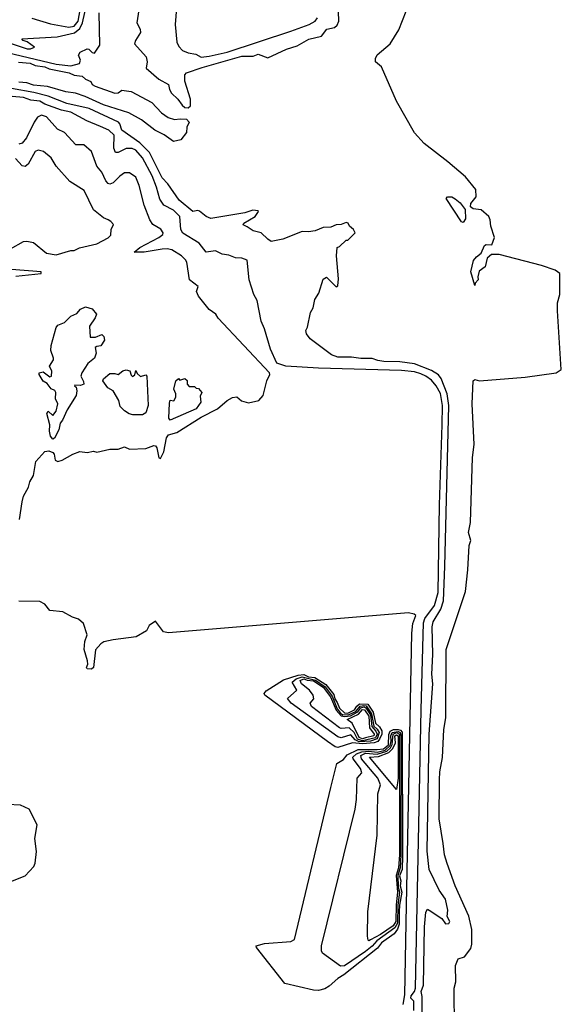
# Model space of a CAD drawing. Extents: x 1268547 to 1425625, y 515768 to 616754.
# Tile 265 of 507: x 1397941 to 1401267, y 524626 to 530674. Entities that reach past the tile are written whole.
import ezdxf

# ---------------------------------------------------------------- set-up
doc = ezdxf.new("R2010")
doc.units = 0

msp = doc.modelspace()

# ---------------------------------------------------------------- linework, layer by layer
at = {"layer": '0CON10XD'}
for points in [[(1397845, 530541.9), (1397985.9, 530494.1), (1398007.5, 530495), (1398032.5, 530505), (1397987.6, 530537.6), (1397962.5, 530545), (1397954, 530556), (1398171.7, 530568.3), (1398277.3, 530592.7), (1398310, 530620), (1398326.5, 530653.5), (1398376.6, 530873.4)], [(1398015, 530683.4), (1398129.2, 530649.2), (1398242.4, 530627.6), (1398275.7, 530634.3), (1398299.2, 530665), (1398334.9, 530865.1)], [(1398677.8, 530775), (1398660.8, 530655), (1398680.4, 530615), (1398681.8, 530595), (1398651, 530545), (1398645.3, 530525), (1398717.4, 530445), (1398723.2, 530415), (1398718.4, 530375), (1398795, 530308.9), (1398855, 530276), (1398860.9, 530245), (1398873.2, 530223.2), (1398912.9, 530185), (1398938, 530148), (1398955, 530134.4), (1398975, 530131.4), (1398990, 530145), (1398989.2, 530185), (1398955, 530296.7), (1398955.5, 530335), (1398965, 530346.3), (1399060.9, 530379.1), (1399305, 530450.5), (1399375, 530450), (1399405, 530462.5), (1399465, 530440), (1399578.3, 530491.7), (1399645, 530513.8), (1399716.4, 530553.6), (1399795, 530573.3), (1399827.5, 530615), (1399873.4, 530626.6), (1399889.6, 530640.4), (1399899.6, 530665), (1399897.8, 530725)], [(1400611.1, 524475), (1400609.2, 524725), (1400618.5, 524765), (1400617.7, 524865), (1400634, 524906), (1400671.3, 524918.7), (1400710.7, 524969.3), (1400717.5, 524995), (1400717.3, 525085), (1400698.7, 525168.7), (1400614.2, 525355), (1400565, 525491.2), (1400549.6, 525545), (1400541.5, 525615), (1400515.8, 525765), (1400519.1, 526005), (1400520.3, 526055), (1400537.8, 526142.2), (1400545.1, 526315), (1400557, 526385), (1400560.2, 526805), (1400678.6, 527161.4), (1400691.8, 527295), (1400700, 527445), (1400712.1, 527475), (1400696.9, 527525), (1400709.4, 527585), (1400721.2, 527985), (1400730.6, 528065), (1400720.2, 528315), (1400725, 528456.5), (1400735, 528463.3), (1400765, 528456.2), (1401045, 528479.2), (1401234.4, 528505.6), (1401266.7, 528525), (1401242.5, 528885), (1401242.5, 528935), (1401256.7, 528985), (1401256.7, 529115), (1401228.8, 529135), (1401145, 529163.4), (1400885, 529230.7), (1400837.5, 529232.5), (1400811.1, 529208.9), (1400799.1, 529155), (1400761.7, 529128.3), (1400753.8, 529095), (1400756.4, 529075), (1400738.6, 529055), (1400735, 529041.2), (1400711.7, 529125), (1400728, 529195), (1400745, 529217.5), (1400775, 529240), (1400795, 529287.5), (1400805, 529292.5), (1400839.3, 529290.7), (1400856.9, 529335), (1400833.3, 529405), (1400830, 529445), (1400821.4, 529465), (1400775, 529506.9), (1400725, 529512.1), (1400709.2, 529525), (1400711.8, 529545), (1400744.2, 529585.8), (1400740.8, 529630.8), (1400677.7, 529707.7), (1400570.9, 529800.9), (1400425, 529912.5), (1400365, 529978.5), (1400255, 530173.1), (1400162.4, 530385), (1400126.6, 530415), (1400125.8, 530435), (1400135, 530457.9), (1400216.7, 530525), (1400268.8, 530611.2), (1400337.1, 530782.9)], [(1397517.1, 530555), (1398165, 530400.9), (1398255, 530390.3), (1398308.6, 530405), (1398314.5, 530425), (1398302, 530455), (1398311.2, 530475), (1398355, 530494.2), (1398365, 530492), (1398385, 530471.4), (1398400.9, 530469.1), (1398432, 530518), (1398429.6, 530715)], [(1398902.7, 530747.3), (1398895.9, 530645), (1398905.6, 530535.6), (1398918.3, 530508.3), (1398941.4, 530485), (1398975, 530471.1), (1399022.1, 530462.1), (1399055, 530443.6), (1399105, 530449.5), (1399214.5, 530475), (1399605, 530602.4), (1399718.2, 530645), (1399754.7, 530665), (1399769.6, 530685)], [(1397932.8, 530412.8), (1398005, 530406.6), (1398035, 530391.6), (1398094.5, 530385), (1398122.5, 530372.5), (1398245, 530347.2), (1398275, 530333.5), (1398325, 530327.4), (1398345, 530309.4), (1398378, 530295), (1398385.7, 530275.7), (1398403.8, 530265), (1398525, 530222.2), (1398544.6, 530225.4), (1398568.2, 530241.8), (1398625, 530232.2), (1398752.5, 530165), (1398812.1, 530102.1), (1398852.7, 530072.7), (1398891.2, 530061.2), (1398925.6, 530065.6), (1398965, 530061.8), (1398981.6, 530045), (1398966.8, 530013.2), (1398965, 529981.2), (1398929.5, 529935), (1398885, 529926.4), (1398827.4, 529967.4), (1398770.4, 529995), (1398688.7, 530058.7), (1398610.8, 530100.8), (1398455, 530151.6), (1398342.7, 530202.7), (1398282.9, 530222.9), (1398225, 530231.2), (1398112.4, 530262.4), (1398025, 530271.3), (1397985, 530286.1), (1397935, 530289.8)], [(1400413, 524523), (1400411.9, 524675), (1400405.3, 524705), (1400419.8, 524745), (1400427.4, 525102.6), (1400435, 525193.3), (1400445, 525210), (1400455, 525204.2), (1400534, 525154), (1400555, 525121.2), (1400575, 525122.5), (1400582.5, 525135), (1400566.7, 525165), (1400569.5, 525205), (1400555, 525272), (1400517.3, 525327.3), (1400455.4, 525455.4), (1400442.5, 525567.5), (1400455.1, 526284.9), (1400477.4, 526595), (1400470.9, 526655), (1400478.4, 526775), (1400472.7, 526945), (1400480, 526975), (1400526, 527054), (1400543.4, 527105), (1400552.4, 527315), (1400575.6, 528305), (1400566.6, 528376.6), (1400529.2, 528469.2), (1400512.1, 528492.1), (1400469.5, 528519.5), (1400365, 528559.7), (1400275, 528571.6), (1400177.5, 528575), (1400140.5, 528580.5), (1400105, 528593.8), (1400035, 528592.2), (1399979.3, 528600.7), (1399895, 528601.6), (1399855.7, 528615), (1399725, 528714.2), (1399702.5, 528745), (1399697.5, 528765), (1399707.5, 528785), (1399727.5, 528875), (1399742.5, 528905), (1399752.5, 528955), (1399777.5, 528995), (1399805, 529080), (1399825, 529092.5), (1399885, 529032.5), (1399895, 529040), (1399898.7, 529081.3), (1399886.2, 529223.8), (1399890, 529275), (1399905, 529280), (1399945, 529320), (1399955, 529320), (1400000, 529365), (1399990, 529385), (1399966.7, 529405), (1399957.5, 529425), (1399945, 529428), (1399915, 529415.6), (1399885, 529414.2), (1399850.5, 529399.5), (1399805, 529396.9), (1399755, 529377.5), (1399715, 529370), (1399675, 529373.3), (1399556.7, 529325), (1399485, 529312.2), (1399463.8, 529325), (1399424.1, 529364.1), (1399375, 529376.7), (1399338.3, 529401.7), (1399313.6, 529413.6), (1399316.7, 529425), (1399385.9, 529464.1), (1399407.5, 529495), (1399405, 529500), (1399373, 529503), (1399323, 529487), (1399115, 529451.8), (1399085, 529464.5), (1399045, 529497.8), (1399035, 529501.5), (1399005, 529495.6), (1398920.3, 529565), (1398850.8, 529665), (1398815, 529702.8), (1398738.7, 529858.7), (1398677.6, 529917.6), (1398567.5, 529995), (1398556.4, 530035), (1398546.6, 530045), (1398368.2, 530128.2), (1398229.5, 530159.5), (1398115, 530204.5), (1398027.2, 530227.2), (1397890.8, 530250.8)], [(1400362, 524588), (1400361.4, 524645), (1400342, 524665), (1400345, 524678.2), (1400365.9, 524705), (1400371.1, 524725), (1400406.6, 526435), (1400420, 526970), (1400428.9, 526995), (1400488.7, 527075), (1400509.5, 527155), (1400518.2, 527695), (1400534.2, 528185.8), (1400536.9, 528305), (1400525, 528378.1), (1400498, 528425), (1400469.1, 528459.1), (1400435.5, 528485), (1400405, 528499.4), (1400365, 528510.1), (1400285, 528518.6), (1399775, 528533.1), (1399575, 528544.8), (1399520, 528565), (1399480.6, 528650.6), (1399445, 528774.3), (1399422.7, 528822.7), (1399398.1, 528948.1), (1399378.1, 528985), (1399350.5, 529075), (1399337.2, 529197.2), (1399305, 529209.4), (1399265, 529210.6), (1399225, 529227.9), (1399183.8, 529233.8), (1399143.1, 529253.1), (1399085, 529245.5), (1399042.1, 529302.1), (1398941.9, 529361.9), (1398929.6, 529385), (1398923.7, 529465), (1398885, 529504.7), (1398825.5, 529535), (1398800.4, 529570.4), (1398781.6, 529645), (1398754.6, 529715), (1398695, 529825.3), (1398655, 529872), (1398631.8, 529881.8), (1398595, 529881.6), (1398545, 529857.3), (1398528.9, 529858.9), (1398518.4, 529885), (1398520, 529965), (1398488.1, 529995), (1398437.9, 530017.9), (1398353.2, 530053.2), (1398255, 530106.7), (1398197.1, 530117.1), (1398095.4, 530155.4), (1398065, 530174.1), (1398010, 530180), (1397965, 530194.8), (1397895, 530202.2)], [(1397940, 527605), (1397955, 527713.3), (1397965, 527746.7), (1397995, 527802.5), (1398003.5, 527835), (1398025.8, 527874.2), (1398039.1, 527960.9), (1398095, 528022.3), (1398120, 528025), (1398144.4, 528015), (1398151.8, 528005), (1398158.9, 527968.9), (1398175, 527960.8), (1398201.7, 527968.3), (1398267.5, 528005), (1398309.2, 528020.8), (1398354.5, 528015.5), (1398393.6, 528023.6), (1398415, 528018), (1398495, 528036.2), (1398545, 528035.3), (1398585, 528050), (1398615, 528036.9), (1398715, 528040.4), (1398765, 528059.2), (1398775.6, 528055.6), (1398782.2, 528045), (1398795, 527983.3), (1398805, 527978.8), (1398825, 528018.8), (1398842.2, 528105), (1398853.8, 528125), (1398905, 528139.2), (1399055, 528232.4), (1399155.9, 528284.1), (1399214.6, 528335.4), (1399246.9, 528353.1), (1399275, 528356.4), (1399302.3, 528332.3), (1399345, 528321), (1399409.6, 528335), (1399435.7, 528365), (1399458.9, 528455), (1399477.5, 528495), (1399473.8, 528505), (1399160.2, 528840.2), (1399145, 528865.3), (1399104.1, 528894.1), (1399039.7, 528975), (1399025.6, 529005), (1399036.2, 529035), (1398983.8, 529075), (1398966.6, 529185), (1398959, 529199), (1398933.6, 529223.6), (1398875, 529260.7), (1398847.1, 529267.1), (1398815.7, 529264.3), (1398704.9, 529244.9), (1398644.2, 529245), (1398677.7, 529275), (1398795, 529335.2), (1398819.7, 529355), (1398822.8, 529365), (1398807.8, 529387.8), (1398758.2, 529415), (1398740.3, 529445), (1398704.8, 529534.8), (1398675, 529656.2), (1398655, 529706.9), (1398615, 529733.3), (1398585, 529732.5), (1398555, 529712.5), (1398515, 529672.5), (1398495, 529664.5), (1398485, 529666.9), (1398469.6, 529685), (1398445, 529737.8), (1398414.6, 529775), (1398380.8, 529865), (1398335, 529905.3), (1398285, 529905.5), (1398215, 529980.9), (1398172.3, 530002.3), (1398105, 530078), (1398075, 530086.7), (1398050.9, 530075), (1398030, 530045), (1397982.1, 529947.9), (1397955, 529916), (1397935, 529909.7)], [(1397885, 529267.3), (1397965, 529311.1), (1397985, 529314.3), (1398025, 529304.3), (1398105, 529240), (1398165, 529229.2), (1398253.9, 529256.1), (1398275, 529256.7), (1398307.7, 529272.3), (1398415, 529296.2), (1398485, 529333.3), (1398499.5, 529350.5), (1398502, 529385), (1398516.2, 529415), (1398501.2, 529435), (1398483.3, 529445), (1398455, 529456), (1398394, 529505), (1398337.5, 529625), (1398249.3, 529679.3), (1398165, 529774.3), (1398134.4, 529825), (1398088, 529865), (1398055, 529871.9), (1398035, 529864.2), (1397993.8, 529786.2), (1397975, 529771.4), (1397955, 529776), (1397915, 529820.3)], [(1400665, 529428.8), (1400653.1, 529433.1), (1400558.8, 529575), (1400568.8, 529585), (1400595, 529586.4), (1400615, 529573.5), (1400645, 529548.8), (1400677.2, 529507.2), (1400678.6, 529451.4), (1400665, 529428.8)], [(1397918, 529098), (1398072.5, 529115), (1398072.5, 529125), (1397889.7, 529139.7)], [(1398145, 528098.2), (1398129.6, 528115), (1398123, 528147), (1398126, 528186), (1398107.5, 528255), (1398115, 528270), (1398145, 528243.3), (1398165, 528268.8), (1398174.3, 528314.3), (1398160, 528345), (1398163.3, 528385), (1398156.1, 528396.1), (1398135, 528407.5), (1398109.2, 528439.2), (1398085, 528453.3), (1398060, 528495), (1398060, 528505), (1398085, 528510), (1398125, 528480), (1398136.4, 528483.6), (1398138, 528515), (1398123.3, 528545), (1398147.5, 528585), (1398147.5, 528595), (1398132.3, 528642.3), (1398133.1, 528673.1), (1398165, 528782.5), (1398175, 528797.5), (1398215, 528813.3), (1398255, 528853.8), (1398291.2, 528868.8), (1398314.2, 528895.8), (1398345, 528910), (1398385, 528897.5), (1398412.5, 528865), (1398405, 528842.5), (1398369.3, 528790.7), (1398373.6, 528723.6), (1398406.4, 528723.6), (1398445, 528740), (1398457, 528727), (1398462.5, 528705), (1398439.3, 528670.7), (1398415, 528667.5), (1398405, 528660), (1398410, 528625), (1398401.2, 528595), (1398358.6, 528561.4), (1398321.4, 528505), (1398315.8, 528485), (1398332.5, 528452.5), (1398334, 528435), (1398315, 528427.1), (1398280, 528430), (1398277.5, 528425), (1398287.7, 528417.7), (1398292.7, 528395), (1398287.5, 528365), (1398231.7, 528278.3), (1398204.2, 528215), (1398188.6, 528195), (1398180.8, 528155), (1398155, 528103.6), (1398145, 528098.2)], [(1398635, 528246.2), (1398613, 528253), (1398585, 528272), (1398557.7, 528297.7), (1398548.8, 528335), (1398513.8, 528395), (1398482.9, 528412.9), (1398451.2, 528455), (1398455, 528468.8), (1398495, 528500), (1398525, 528501.2), (1398546.1, 528493.9), (1398575, 528516.2), (1398595, 528523.3), (1398616.4, 528516.4), (1398625, 528490), (1398633, 528483), (1398648.3, 528491.7), (1398655, 528520), (1398661.7, 528501.7), (1398683, 528483), (1398715, 528492.5), (1398722.5, 528485), (1398730.4, 528305), (1398715, 528260), (1398705, 528252.5), (1398695, 528247.5), (1398635, 528246.2)], [(1398865, 528213.3), (1398856.4, 528226.4), (1398860.5, 528319.5), (1398865, 528337.5), (1398886.7, 528333.3), (1398900, 528355), (1398900, 528375), (1398887.5, 528405), (1398900, 528455), (1398915, 528470), (1398925, 528460), (1398955, 528470), (1398968.3, 528458.3), (1398970, 528435), (1398981.7, 528421.7), (1399015, 528420), (1399025, 528410), (1399038.3, 528408.3), (1399060, 528385), (1399048.3, 528361.7), (1399052.5, 528325), (1399025, 528283.8), (1398865, 528213.3)], [(1398719.5, 526920.5), (1398656.4, 526883.6), (1398515, 526864.9), (1398457.9, 526852.1), (1398439, 526841), (1398406.9, 526803.1), (1398395, 526696), (1398382.5, 526685), (1398356.1, 526686.1), (1398351.2, 526695), (1398358.8, 526715), (1398357.5, 526735), (1398337.1, 526805), (1398340.8, 526855), (1398355.6, 526895.6), (1398332.9, 526965), (1398302.7, 526992.7), (1398265, 527003.3), (1398205, 527037.7), (1398125, 527044.6), (1398095, 527083.3), (1398065, 527100.9), (1397935, 527103.3)], [(1400294.9, 524624.9), (1400305.7, 524685), (1400315.1, 525235.1), (1400348.4, 526905), (1400355.6, 526965), (1400374, 527014), (1400363.1, 527023.1), (1400329.3, 527030.7), (1398855, 526907.1), (1398823.6, 526913.6), (1398775, 526978.6), (1398736.1, 526953.9), (1398719.5, 526920.5)], [(1399895, 526204.2), (1399878.5, 526208.5), (1399831.2, 526241.2), (1399445.4, 526525), (1399442.8, 526535), (1399455, 526551.3), (1399561.4, 526618.6), (1399651.4, 526648.6), (1399685, 526651.9), (1399715, 526637.2), (1399752.9, 526632.9), (1399820.2, 526590.2), (1399869.3, 526529.3), (1399875, 526502.5), (1399891, 526481), (1399904.2, 526445), (1399935, 526416.1), (1399955.8, 526415), (1399997.5, 526435), (1400011.5, 526458.5), (1400028.1, 526471.9), (1400079, 526469), (1400111.1, 526421.1), (1400125, 526353), (1400149.9, 526329.9), (1400165.4, 526305.4), (1400165.3, 526285), (1400151, 526255), (1400139.4, 526240.6), (1400118.2, 526231.8), (1400045, 526225.3), (1399985, 526231.4), (1399895, 526204.2)], [(1400025, 526238.2), (1400001.7, 526251.7), (1399975, 526281.7), (1399915, 526263.8), (1399895, 526268.8), (1399608.6, 526475), (1399586.1, 526505), (1399643.4, 526555), (1399614, 526605), (1399637.8, 526625), (1399675, 526638.2), (1399757.4, 526617.4), (1399816.4, 526576.4), (1399859.1, 526519.1), (1399891.2, 526441.2), (1399910.2, 526415), (1399925, 526405.3), (1399965, 526405.4), (1400005, 526425.2), (1400032.1, 526457.9), (1400055, 526462.4), (1400068.6, 526458.6), (1400101.1, 526411.1), (1400115, 526335.4), (1400136.7, 526316.7), (1400148.4, 526295), (1400135, 526257.1), (1400095, 526243.3), (1400025, 526238.2)], [(1400045, 526244.6), (1400015.1, 526255), (1399994, 526295), (1399965, 526325.1), (1399915, 526320.2), (1399905, 526324.5), (1399733.6, 526455), (1399723.8, 526475), (1399747.8, 526502.2), (1399743.1, 526525), (1399719.6, 526555), (1399672, 526595), (1399664.1, 526615), (1399685, 526625.8), (1399706.3, 526616.3), (1399745, 526614), (1399805, 526573.7), (1399850, 526515), (1399883.5, 526433.5), (1399915, 526397.5), (1399935, 526393.5), (1399971.7, 526398.3), (1400017.5, 526422.5), (1400035, 526447.6), (1400055, 526452.8), (1400067.1, 526447.1), (1400094.2, 526405), (1400102.6, 526332.6), (1400127.6, 526305), (1400135.6, 526285), (1400125, 526262.4), (1400045, 526244.6)], [(1400045, 526256.6), (1400026.1, 526265), (1399982.7, 526352.7), (1399951, 526375), (1400021.5, 526408.5), (1400045, 526437.4), (1400059, 526435), (1400085, 526395.4), (1400088.8, 526325), (1400117, 526285), (1400115, 526274.5), (1400065, 526264), (1400045, 526256.6)], [(1399775, 524712.1), (1399745, 524712.5), (1399568.8, 524755), (1399394, 524975), (1399393.8, 524985), (1399445, 525000.8), (1399605, 525012.3), (1399628.2, 525025), (1399851.7, 525958.3), (1399887.5, 526105), (1399929.7, 526130.3), (1399951.9, 526158.1), (1400019.4, 526190.6), (1400135, 526190.6), (1400175, 526196.3), (1400205, 526220.7), (1400206.8, 526283.2), (1400216.2, 526303.8), (1400236.5, 526313.5), (1400265, 526314.3), (1400279.7, 526309.7), (1400288.8, 526298.8), (1400292.2, 525537.8), (1400289.3, 525455), (1400272.3, 525415), (1400280.7, 525385), (1400276.6, 525355), (1400287, 525315), (1400272.4, 525235), (1400271.7, 525195), (1400271.9, 525118.1), (1400261, 525089), (1400240.3, 525059.7), (1400162.4, 525005), (1400138.3, 524971.7), (1399931.6, 524808.4), (1399893.9, 524785), (1399841.4, 524738.6), (1399815, 524722.3), (1399775, 524712.1)], [(1399910.9, 524860.9), (1399800.9, 524940.9), (1399794.5, 524954.5), (1399794.4, 524985), (1400000, 525825), (1400009.6, 525885), (1400013.9, 526015), (1400041.7, 526048.3), (1400034.1, 526075), (1399987.7, 526135), (1399986.4, 526145), (1400008.6, 526165), (1400042.2, 526177.8), (1400085, 526181.4), (1400135, 526174.6), (1400185, 526187), (1400215.7, 526215), (1400222.7, 526245), (1400219, 526275), (1400229, 526295), (1400265, 526302.9), (1400277.7, 526295), (1400283.1, 526275), (1400281.7, 525545), (1400278, 525465), (1400262.2, 525417.8), (1400265.7, 525345), (1400273.2, 525315), (1400262.1, 525235), (1400260.6, 525125), (1400244.3, 525095.7), (1400133.6, 525016.4), (1400106, 524984), (1400065, 524950.5), (1399935, 524863.4), (1399910.9, 524860.9)], [(1400085, 525016), (1400080.7, 525020.7), (1400076.4, 525045), (1400079.6, 525195), (1400135.3, 525665), (1400140.1, 525919.9), (1400157.4, 525975), (1400139.1, 526015), (1400038.8, 526135), (1400036, 526155), (1400065, 526169.3), (1400135, 526163.4), (1400195, 526181.5), (1400218, 526202), (1400228.3, 526221.7), (1400233.3, 526285), (1400255, 526295.1), (1400273.1, 526285), (1400272.6, 525777.4), (1400272.8, 525545), (1400266.9, 525465), (1400252.7, 525417.3), (1400261.1, 525315), (1400252.9, 525237.1), (1400251.5, 525135), (1400235, 525108.3), (1400156.6, 525055), (1400095, 525021.8), (1400085, 525016)], [(1400255, 525946.2), (1400088.4, 526145), (1400145, 526149.2), (1400206.7, 526173.3), (1400231.8, 526198.2), (1400248.3, 526231.7), (1400244.7, 526275), (1400255, 526282.4), (1400264.5, 526275), (1400264.1, 526015), (1400255, 525946.2)], [(1398035.7, 525494.3), (1398044.3, 525565), (1398032.9, 525645), (1398048.8, 525728.8), (1397998.8, 525825), (1397945, 525850), (1397865, 525854)], [(1397855, 525367.5), (1397974.4, 525415.6), (1398027.9, 525472.1), (1398035.7, 525494.3)]]:
    msp.add_lwpolyline(points, dxfattribs=at)

doc.saveas('drawing.dxf')
